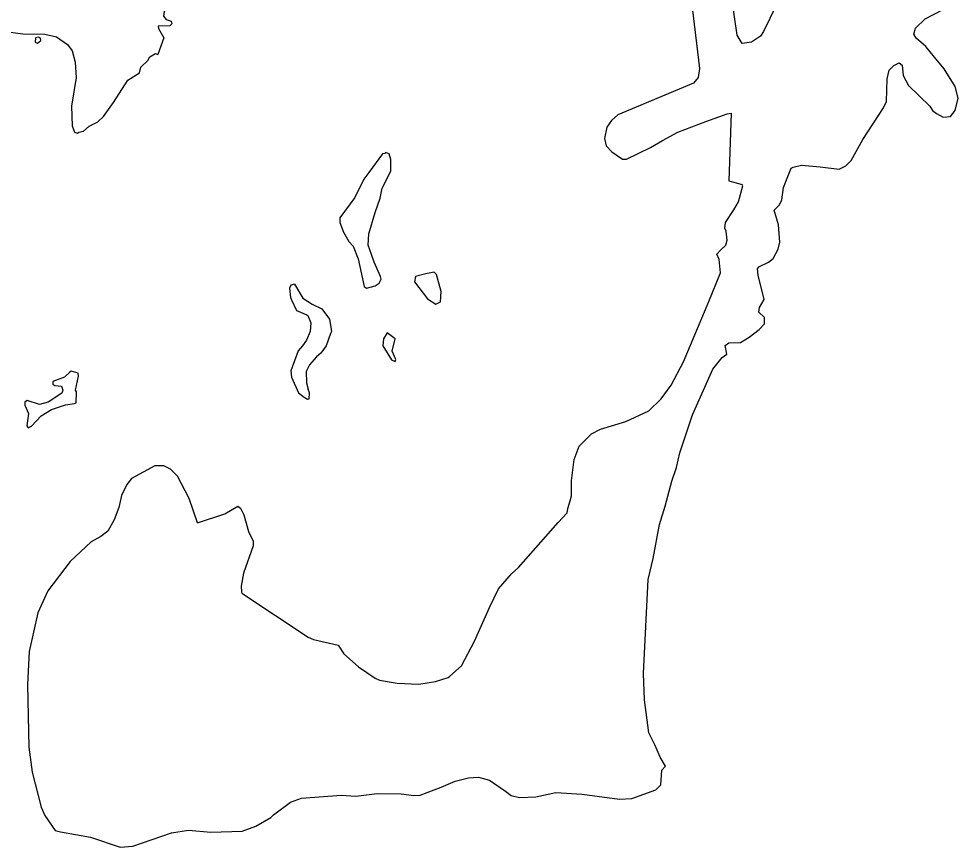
# Model space of a CAD drawing. Extents: x 0 to 2603, y -226 to 830.
# Drawn here: x 43.441 to 47.354, y 460.728 to 464.178 of the extents above; entities that cross this region are included whole.
import ezdxf

# ---------------------------------------------------------------- set-up
doc = ezdxf.new("R2010")
doc.units = 0
doc.layers.add('CT_TSH_Map_Town_Limits', color=7, linetype='Continuous')

msp = doc.modelspace()

# ---------------------------------------------------------------- linework, layer by layer
at = {"layer": 'CT_TSH_Map_Town_Limits'}
for points in [[(44.3197, 464.6028), (44.2553, 464.6099), (44.1597, 464.5631), (44.1543, 464.5503), (44.1589, 464.4936), (44.1509, 464.4473), (44.1581, 464.3996), (44.1489, 464.3868), (44.1116, 464.3884), (44.1037, 464.3782), (44.1033, 464.3177), (44.0833, 464.2611), (44.0468, 464.2087), (44.044, 464.1882), (44.0555, 464.1752), (44.076, 464.1673)], [(46.5957, 464.2336), (46.5431, 464.1247), (46.5301, 464.1055), (46.4937, 464.0802), (46.4539, 464.0754), (46.4335, 464.1091), (46.3961, 464.3696)], [(44.7836, 460.9448), (44.8454, 460.9404), (44.9344, 460.9524), (45.0335, 460.9502), (45.0863, 460.9433), (45.1134, 460.9443), (45.2012, 460.9783), (45.2594, 461.0034), (45.315, 461.0172), (45.3561, 461.0193), (45.4024, 461.0072), (45.469, 460.9615), (45.492, 460.9434), (45.5267, 460.9352), (45.5949, 460.9372), (45.6775, 460.9558), (45.7883, 460.9483), (45.9438, 460.9275), (45.9941, 460.9309), (46.0949, 460.9673), (46.1157, 460.9877), (46.1202, 461.0494), (46.1345, 461.0661), (46.113, 461.1036), (46.0915, 461.1515), (46.0662, 461.2046), (46.0469, 461.3424), (46.044, 461.452), (46.0632, 461.8434), (46.0834, 461.9307), (46.1104, 462.0721), (46.133, 462.1478), (46.1611, 462.252), (46.1809, 462.3097), (46.1943, 462.3701), (46.2474, 462.528), (46.3329, 462.7191), (46.3707, 462.7676), (46.3902, 462.7816), (46.3841, 462.8177), (46.3983, 462.8279), (46.4473, 462.8301), (46.4835, 462.8516), (46.525, 462.8834), (46.5472, 462.9077), (46.5474, 462.9334), (46.5245, 462.9555), (46.5273, 462.9749), (46.5456, 463.0094), (46.5207, 463.1102), (46.5184, 463.1372), (46.5236, 463.1448), (46.5637, 463.1638), (46.5832, 463.1791), (46.6042, 463.2188), (46.6109, 463.2483), (46.6051, 463.3205), (46.5877, 463.3811), (46.6098, 463.4029), (46.619, 463.4234), (46.6272, 463.4749), (46.6417, 463.5146), (46.6589, 463.5557), (46.6667, 463.5596), (46.7015, 463.5682), (46.78, 463.561), (46.8585, 463.5513), (46.8856, 463.5651), (46.9078, 463.5882), (46.9574, 463.6753), (47.0425, 463.8071), (47.0556, 463.8328), (47.0591, 463.928), (47.0672, 463.964), (47.0865, 463.9831), (47.1086, 463.9945), (47.1213, 463.9853), (47.1248, 463.9415), (47.1476, 463.9001), (47.2356, 463.8143), (47.247, 463.7961), (47.2637, 463.7831), (47.2919, 463.7687), (47.3229, 463.7709), (47.3411, 463.7953), (47.3544, 463.8467), (47.3421, 463.8958), (47.2964, 463.9696), (47.2557, 464.0175), (47.22, 464.0629), (47.1792, 464.0969), (47.1702, 464.1136), (47.1769, 464.1394), (47.2171, 464.1777), (47.2884, 464.2156)], [(46.2466, 464.2254), (46.2764, 463.9714), (46.2708, 463.934), (46.2513, 463.9099), (45.9358, 463.7776), (45.9099, 463.7546), (45.8903, 463.7265), (45.8809, 463.6789), (45.8883, 463.6493), (45.9112, 463.6232), (45.956, 463.5933), (45.9728, 463.5931), (46.0725, 463.6424), (46.1229, 463.6715), (46.1864, 463.7056), (46.3027, 463.7496), (46.3919, 463.7823), (46.4086, 463.7847)], [(44.076, 464.1673), (44.0785, 464.1569), (44.0707, 464.148), (44.0217, 464.1472), (44.0229, 464.1369), (44.0458, 464.098), (44.0206, 464.0287)], [(43.406, 464.122), (43.4574, 464.1151), (43.5501, 464.1142), (43.5977, 464.1023), (43.6437, 464.0708), (43.664, 464.045), (43.6752, 463.9971), (43.6798, 463.934), (43.6606, 463.8144), (43.6637, 463.7319), (43.6724, 463.7061), (43.6852, 463.7009), (43.6917, 463.706), (43.7111, 463.7096), (43.7345, 463.73), (43.7708, 463.749), (43.7941, 463.7707), (43.8358, 463.8296), (43.8948, 463.9217), (43.9439, 463.9521), (43.9493, 463.9766), (43.9792, 464.0046), (43.9871, 464.0199), (44.0104, 464.0339), (44.0206, 464.0287)], [(43.5187, 464.0759), (43.5331, 464.0873), (43.5319, 464.0976), (43.523, 464.1016), (43.5099, 464.098), (43.5086, 464.0799), (43.5187, 464.0759)], [(46.4086, 463.7847), (46.3994, 463.5028), (46.4548, 463.488)], [(44.8897, 463.0559), (44.9259, 463.0658), (44.9429, 463.0773), (44.9507, 463.094), (44.9482, 463.1043), (44.9217, 463.1638), (44.9104, 463.1961), (44.8966, 463.2349), (44.8997, 463.2825), (44.925, 463.3711), (44.9461, 463.4314), (44.9543, 463.4726), (44.991, 463.5431), (44.9914, 463.5919), (44.984, 463.6152), (44.9685, 463.6205), (44.9672, 463.6167), (44.9556, 463.6156), (44.8994, 463.5375), (44.8786, 463.5106), (44.8406, 463.4338), (44.7779, 463.3493), (44.779, 463.33), (44.7941, 463.2899), (44.8156, 463.2498), (44.8335, 463.2303), (44.8549, 463.1786), (44.8796, 463.0624), (44.8897, 463.0559)], [(44.3705, 461.7859), (44.6469, 461.6029), (44.6687, 461.5924), (44.7715, 461.5696), (44.7944, 461.5333), (44.8557, 461.4786), (44.926, 461.4317), (44.9441, 461.4237), (45.0173, 461.4115), (45.1074, 461.4067), (45.177, 461.4176), (45.23, 461.4351), (45.2365, 461.4403), (45.2859, 461.4836), (45.3396, 461.586), (45.4014, 461.7259), (45.4395, 461.8042), (45.4929, 461.8667), (45.5228, 461.8934), (45.6881, 462.08), (45.7259, 462.1207), (45.7286, 462.1388), (45.7379, 462.1709), (45.7433, 462.1915), (45.7438, 462.2533), (45.755, 462.342), (45.7748, 462.3985), (45.8268, 462.4495), (45.8643, 462.4685), (45.9703, 462.501), (46.066, 462.5451), (46.1167, 462.5949), (46.1585, 462.6525), (46.2096, 462.7499), (46.3149, 463.0012), (46.3637, 463.1206), (46.359, 463.176), (46.349, 463.1981), (46.3646, 463.2146), (46.3867, 463.235), (46.392, 463.2556), (46.3873, 463.293), (46.3822, 463.3059), (46.385, 463.3291), (46.4202, 463.3828), (46.4386, 463.4149), (46.4573, 463.4816), (46.4548, 463.488)], [(45.1777, 462.9901), (45.1971, 462.999), (45.2, 463.0426), (45.1814, 463.1125), (45.1712, 463.1228), (45.1363, 463.1155), (45.0937, 463.1041), (45.0897, 463.0823), (45.1431, 463.0123), (45.1777, 462.9901)], [(44.5898, 463.073), (44.5744, 463.0691), (44.569, 463.0563), (44.5727, 463.0176), (44.5764, 463.0074)], [(44.5898, 463.073), (44.6241, 463.0146), (44.6638, 462.9898), (44.7035, 462.9701), (44.7353, 462.9273), (44.7439, 462.8757), (44.74, 462.8667)], [(44.5764, 463.0074), (44.5978, 462.9634), (44.6415, 462.9449), (44.6454, 462.9423)], [(44.6454, 462.9423), (44.6579, 462.9112), (44.655, 462.8753), (44.6393, 462.8393), (44.6235, 462.8162)], [(44.74, 462.8667), (44.7214, 462.8154), (44.6993, 462.786), (44.6811, 462.7695)], [(45.0093, 462.7508), (45.0119, 462.7585), (44.9968, 462.7935), (45.0088, 462.8448), (44.9756, 462.8696), (44.96, 462.8453), (44.9571, 462.8157), (44.9939, 462.7574), (45.0093, 462.7508)], [(44.6235, 462.8162), (44.6053, 462.7945), (44.5736, 462.7124), (44.5772, 462.6854), (44.6063, 462.6207), (44.6293, 462.6024)], [(44.6811, 462.7695), (44.6525, 462.7374), (44.638, 462.7093), (44.6401, 462.6616), (44.6463, 462.6358)], [(43.6541, 462.7057), (43.6307, 462.6853), (43.5828, 462.6676), (43.5828, 462.6562), (43.5916, 462.6509), (43.6188, 462.6481), (43.6238, 462.6312), (43.6197, 462.6184), (43.5628, 462.5815), (43.5279, 462.5716), (43.4752, 462.5876), (43.4661, 462.5813), (43.466, 462.5683), (43.4811, 462.5335), (43.4743, 462.4833), (43.4806, 462.4742), (43.4935, 462.4818), (43.5338, 462.5239), (43.5778, 462.5505), (43.6361, 462.5706), (43.6734, 462.5754), (43.6798, 462.578), (43.6816, 462.6243), (43.6778, 462.632)], [(43.6778, 462.632), (43.69, 462.6898), (43.6887, 462.7028), (43.6592, 462.7107), (43.6541, 462.7057)], [(44.6293, 462.6024), (44.6433, 462.5933), (44.651, 462.5958), (44.6526, 462.6203), (44.6463, 462.6358)], [(44.1852, 462.0786), (44.1501, 462.1807), (44.102, 462.2726), (44.0726, 462.3025), (44.0458, 462.3156), (44.0071, 462.3159), (43.9101, 462.2628), (43.8904, 462.2385), (43.8694, 462.1923), (43.8574, 462.1423), (43.8388, 462.0908), (43.8126, 462.0435), (43.7828, 462.0219), (43.7427, 462.0004), (43.6556, 461.9174), (43.5617, 461.796), (43.5197, 461.7037), (43.4846, 461.543), (43.477, 461.4054), (43.4835, 461.1451), (43.4967, 461.0407), (43.5339, 460.8947), (43.5491, 460.8599), (43.5923, 460.7976), (43.6154, 460.7922), (43.7402, 460.7705), (43.8634, 460.7281), (43.9162, 460.7328), (44.0777, 460.7879), (44.1473, 460.7988), (44.2413, 460.7903), (44.3715, 460.7954), (44.4283, 460.8156), (44.4905, 460.8523), (44.5021, 460.8625)], [(44.1852, 462.0786), (44.2988, 462.1162), (44.3533, 462.1479), (44.3648, 462.14), (44.3786, 462.1128), (44.3973, 462.0431), (44.4175, 462.003), (44.4174, 461.9824), (44.3764, 461.8694), (44.3668, 461.8155), (44.3692, 461.791), (44.3705, 461.7859)], [(44.5021, 460.8625), (44.5722, 460.9159), (44.6187, 460.9322), (44.7836, 460.9448)]]:
    msp.add_lwpolyline(points, dxfattribs=at)

doc.saveas('drawing.dxf')
